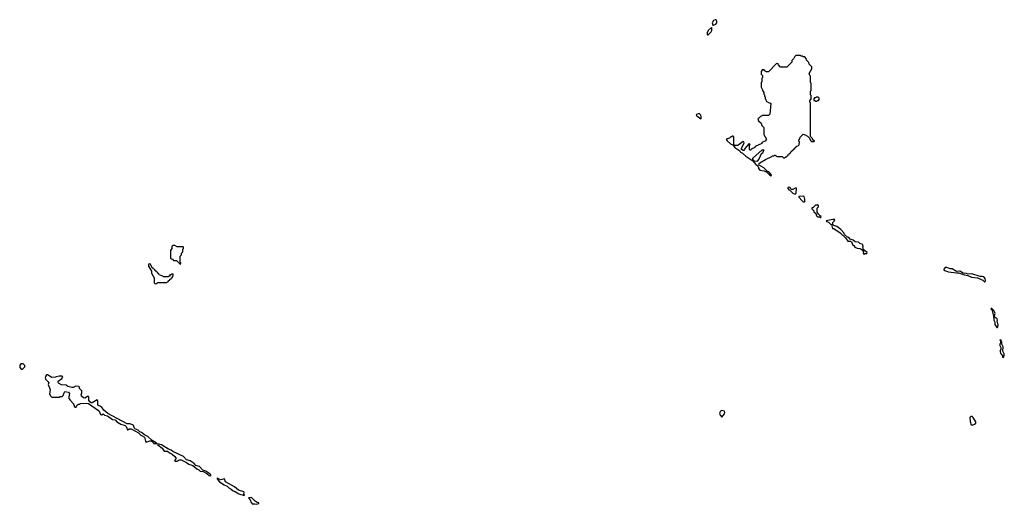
# Model space of a CAD drawing. Extents: x 2889633 to 3052318, y 540750 to 918690.
# Tile 306 of 656: x 2909733 to 2924137, y 758613 to 765702. Entities that reach past the tile are written whole.
import ezdxf

# ---------------------------------------------------------------- set-up
doc = ezdxf.new("R2010")
doc.units = 0

msp = doc.modelspace()

# ---------------------------------------------------------------- linework, layer by layer
at = {"layer": '0CON02XD'}
for points in [[(2919875, 765620), (2919885, 765622), (2919915, 765638), (2919932, 765655), (2919933, 765683), (2919922, 765702), (2919905, 765702), (2919885, 765692), (2919862, 765655), (2919875, 765620)], [(2919795, 765480), (2919805, 765483), (2919850, 765525), (2919860, 765545), (2919860, 765585), (2919855, 765590), (2919811, 765549), (2919792, 765515), (2919788, 765488), (2919795, 765480)], [(2920725, 763420), (2920730, 763425), (2920725, 763440), (2920690, 763475), (2920672, 763482), (2920620, 763535), (2920550, 763575), (2920548, 763595), (2920561, 763609), (2920643, 763657), (2920738, 763702), (2920745, 763710), (2920765, 763710), (2920775, 763720), (2920785, 763720), (2920815, 763700), (2920885, 763700), (2920905, 763680), (2920925, 763680), (2920935, 763690), (2920948, 763692), (2920952, 763708), (2920968, 763712), (2920972, 763728), (2920988, 763732), (2920992, 763748), (2921008, 763752), (2921012, 763768), (2921028, 763772), (2921032, 763788), (2921048, 763792), (2921052, 763808), (2921068, 763812), (2921072, 763828), (2921088, 763832), (2921092, 763848), (2921125, 763860), (2921138, 763872), (2921140, 763915), (2921130, 763925), (2921130, 763945), (2921140, 763955), (2921150, 763985), (2921195, 764030), (2921225, 764020), (2921258, 763998), (2921288, 763968), (2921300, 763935), (2921315, 763920), (2921355, 763920), (2921360, 763925), (2921332, 763952), (2921330, 763965), (2921300, 763995), (2921300, 764485), (2921290, 764495), (2921290, 764515), (2921310, 764545), (2921310, 764595), (2921300, 764605), (2921300, 764655), (2921310, 764665), (2921310, 764775), (2921300, 764785), (2921300, 764875), (2921290, 764885), (2921280, 764915), (2921320, 764985), (2921320, 765015), (2921282, 765052), (2921278, 765078), (2921242, 765112), (2921240, 765135), (2921218, 765158), (2921195, 765160), (2921185, 765170), (2921165, 765170), (2921155, 765180), (2921085, 765180), (2921070, 765165), (2921060, 765135), (2921030, 765105), (2921028, 765082), (2920955, 765010), (2920865, 765010), (2920832, 765042), (2920828, 765058), (2920805, 765060), (2920685, 764940), (2920655, 764940), (2920645, 764950), (2920632, 764952), (2920625, 764970), (2920595, 764970), (2920580, 764945), (2920580, 764905), (2920600, 764885), (2920600, 764855), (2920590, 764845), (2920590, 764795), (2920580, 764785), (2920580, 764715), (2920600, 764675), (2920600, 764665), (2920617, 764637), (2920620, 764615), (2920630, 764605), (2920630, 764585), (2920640, 764575), (2920640, 764545), (2920650, 764535), (2920652, 764512), (2920685, 764490), (2920708, 764488), (2920720, 764475), (2920708, 764322), (2920685, 764300), (2920595, 764300), (2920585, 764290), (2920572, 764288), (2920548, 764262), (2920530, 764255), (2920542, 764222), (2920578, 764188), (2920590, 764155), (2920620, 764125), (2920620, 764025), (2920660, 763955), (2920650, 763945), (2920648, 763932), (2920592, 763908), (2920588, 763892), (2920492, 763848), (2920488, 763832), (2920432, 763808), (2920425, 763790), (2920410, 763805), (2920410, 763865), (2920420, 763875), (2920405, 763890), (2920342, 763818), (2920338, 763802), (2920325, 763790), (2920315, 763790), (2920292, 763802), (2920290, 763825), (2920330, 763895), (2920328, 763918), (2920315, 763920), (2920237, 763863), (2920195, 763860), (2920180, 763875), (2920180, 763985), (2920168, 763998), (2920155, 764000), (2920145, 763990), (2920135, 763990), (2920115, 763970), (2920070, 763955), (2920081, 763931), (2920130, 763885), (2920168, 763868), (2920195, 763832), (2920270, 763785), (2920280, 763765), (2920305, 763752), (2920358, 763705), (2920458, 763638), (2920502, 763582), (2920530, 763565), (2920530, 763555), (2920540, 763545), (2920540, 763525), (2920562, 763502), (2920625, 763490), (2920662, 763472), (2920700, 763435), (2920725, 763420)], [(2921395, 764510), (2921405, 764520), (2921418, 764522), (2921430, 764535), (2921430, 764555), (2921415, 764570), (2921385, 764570), (2921375, 764560), (2921362, 764558), (2921350, 764545), (2921352, 764522), (2921365, 764520), (2921375, 764510), (2921395, 764510)], [(2919695, 764252), (2919700, 764255), (2919700, 764285), (2919697, 764307), (2919688, 764318), (2919675, 764328), (2919632, 764318), (2919630, 764305), (2919638, 764295), (2919695, 764252)], [(2920515, 763630), (2920482, 763632), (2920458, 763658), (2920460, 763675), (2920595, 763800), (2920618, 763798), (2920598, 763752), (2920582, 763738), (2920548, 763662), (2920515, 763630)], [(2921075, 763150), (2921090, 763165), (2921098, 763238), (2921075, 763240), (2921045, 763220), (2921025, 763220), (2921010, 763235), (2921005, 763250), (2920978, 763252), (2920970, 763245), (2920968, 763235), (2920985, 763212), (2920998, 763208), (2921045, 763163), (2921075, 763150)], [(2921215, 763040), (2921220, 763045), (2921220, 763075), (2921210, 763115), (2921195, 763120), (2921132, 763118), (2921130, 763105), (2921181, 763051), (2921195, 763040), (2921215, 763040)], [(2921455, 762810), (2921460, 762825), (2921442, 762832), (2921417, 762857), (2921398, 762888), (2921400, 762945), (2921420, 762965), (2921420, 762985), (2921405, 763000), (2921395, 762990), (2921375, 762990), (2921338, 762952), (2921322, 762948), (2921320, 762935), (2921348, 762908), (2921352, 762892), (2921378, 762868), (2921390, 762835), (2921405, 762820), (2921435, 762820), (2921445, 762810), (2921455, 762810)], [(2922085, 762270), (2922095, 762280), (2922128, 762282), (2922130, 762295), (2922072, 762342), (2922070, 762365), (2922060, 762375), (2922070, 762385), (2922068, 762408), (2922055, 762420), (2922025, 762430), (2922005, 762450), (2921955, 762452), (2921926, 762476), (2921882, 762492), (2921862, 762515), (2921845, 762522), (2921800, 762560), (2921788, 762585), (2921743, 762633), (2921685, 762678), (2921645, 762690), (2921632, 762702), (2921620, 762715), (2921630, 762725), (2921630, 762735), (2921650, 762755), (2921658, 762778), (2921628, 762782), (2921532, 762758), (2921535, 762750), (2921565, 762740), (2921595, 762710), (2921608, 762708), (2921625, 762650), (2921645, 762650), (2921736, 762586), (2921813, 762513), (2921850, 762465), (2921885, 762463), (2921902, 762452), (2921920, 762405), (2921935, 762400), (2921950, 762375), (2921985, 762362), (2922027, 762357), (2922058, 762338), (2922078, 762308), (2922072, 762285), (2922085, 762270)], [(2912085, 762120), (2912090, 762145), (2912080, 762155), (2912080, 762245), (2912098, 762262), (2912100, 762285), (2912120, 762305), (2912120, 762345), (2912130, 762355), (2912130, 762375), (2912125, 762380), (2912035, 762380), (2912005, 762400), (2911975, 762400), (2911960, 762385), (2911960, 762355), (2911940, 762325), (2911940, 762215), (2911952, 762202), (2911968, 762198), (2911985, 762180), (2912028, 762178), (2912085, 762120)], [(2911725, 761840), (2911755, 761860), (2911885, 761860), (2911895, 761870), (2911908, 761872), (2911912, 761888), (2911928, 761892), (2911932, 761908), (2911948, 761912), (2911952, 761928), (2911968, 761932), (2911970, 761945), (2911980, 761955), (2911980, 761980), (2911955, 761980), (2911945, 761970), (2911932, 761968), (2911928, 761952), (2911915, 761950), (2911905, 761940), (2911835, 761940), (2911825, 761950), (2911772, 761972), (2911768, 761988), (2911752, 761992), (2911748, 762008), (2911732, 762012), (2911728, 762028), (2911712, 762032), (2911708, 762048), (2911692, 762052), (2911688, 762068), (2911672, 762072), (2911648, 762128), (2911625, 762130), (2911620, 762125), (2911620, 762095), (2911660, 762025), (2911660, 761995), (2911700, 761925), (2911700, 761855), (2911712, 761842), (2911725, 761840)], [(2923855, 761870), (2923862, 761885), (2923857, 761915), (2923835, 761940), (2923815, 761947), (2923784, 761944), (2923663, 761983), (2923608, 761978), (2923585, 761992), (2923537, 761997), (2923485, 762022), (2923435, 762018), (2923375, 762058), (2923345, 762058), (2923295, 762078), (2923273, 762077), (2923250, 762055), (2923250, 762045), (2923260, 762035), (2923320, 762015), (2923435, 761998), (2923465, 762000), (2923555, 761970), (2923605, 761962), (2923655, 761934), (2923746, 761926), (2923821, 761891), (2923845, 761870), (2923855, 761870)], [(2924025, 761200), (2924035, 761202), (2924048, 761235), (2924032, 761295), (2924037, 761307), (2924030, 761325), (2923990, 761355), (2924002, 761405), (2923985, 761450), (2923955, 761480), (2923945, 761480), (2923940, 761475), (2923952, 761462), (2923972, 761385), (2923980, 761375), (2923982, 761305), (2923999, 761279), (2924000, 761245), (2924025, 761200)], [(2924125, 760760), (2924137, 760795), (2924137, 760815), (2924113, 760855), (2924118, 760915), (2924100, 760955), (2924100, 760995), (2924092, 761002), (2924090, 761015), (2924075, 761020), (2924070, 761015), (2924080, 761005), (2924082, 760975), (2924072, 760955), (2924072, 760935), (2924087, 760907), (2924088, 760885), (2924075, 760860), (2924074, 760844), (2924082, 760822), (2924112, 760785), (2924110, 760765), (2924125, 760760)], [(2909755, 760590), (2909775, 760592), (2909808, 760622), (2909808, 760645), (2909786, 760666), (2909750, 760670), (2909733, 760645), (2909734, 760614), (2909755, 760590)], [(2911735, 759502), (2911740, 759505), (2911730, 759515), (2911669, 759549), (2911607, 759605), (2911559, 759629), (2911515, 759663), (2911492, 759672), (2911466, 759696), (2911419, 759719), (2911408, 759735), (2911400, 759765), (2911386, 759776), (2911345, 759789), (2911305, 759791), (2911024, 759944), (2910965, 759990), (2910928, 760038), (2910875, 760062), (2910877, 760125), (2910865, 760140), (2910795, 760100), (2910780, 760100), (2910761, 760111), (2910747, 760135), (2910747, 760175), (2910740, 760190), (2910725, 760192), (2910685, 760166), (2910665, 760169), (2910637, 760195), (2910633, 760215), (2910642, 760245), (2910640, 760275), (2910610, 760305), (2910610, 760325), (2910598, 760338), (2910555, 760340), (2910517, 760323), (2910495, 760322), (2910438, 760338), (2910415, 760358), (2910345, 760361), (2910300, 760385), (2910290, 760405), (2910297, 760415), (2910348, 760455), (2910362, 760475), (2910355, 760490), (2910313, 760487), (2910265, 760480), (2910255, 760472), (2910205, 760470), (2910140, 760505), (2910125, 760508), (2910109, 760485), (2910104, 760465), (2910111, 760445), (2910158, 760395), (2910152, 760365), (2910180, 760295), (2910170, 760225), (2910180, 760215), (2910180, 760205), (2910205, 760180), (2910315, 760180), (2910325, 760190), (2910355, 760190), (2910370, 760205), (2910382, 760245), (2910395, 760262), (2910445, 760253), (2910460, 760235), (2910450, 760185), (2910453, 760163), (2910470, 760135), (2910520, 760085), (2910520, 760075), (2910530, 760065), (2910530, 760045), (2910542, 760032), (2910558, 760032), (2910572, 760068), (2910585, 760070), (2910595, 760080), (2910615, 760080), (2910625, 760090), (2910715, 760092), (2910738, 760088), (2910886, 759986), (2910897, 759975), (2910915, 759928), (2910935, 759922), (2910955, 759937), (2910976, 759916), (2911018, 759908), (2911093, 759853), (2911128, 759848), (2911155, 759820), (2911215, 759786), (2911277, 759767), (2911291, 759751), (2911310, 759705), (2911315, 759702), (2911335, 759719), (2911365, 759716), (2911469, 759659), (2911504, 759624), (2911524, 759614), (2911560, 759595), (2911572, 759535), (2911585, 759520), (2911635, 759540), (2911651, 759541), (2911670, 759530), (2911694, 759504), (2911735, 759502)], [(2920005, 759890), (2920042, 759935), (2920050, 759955), (2920044, 759974), (2920005, 759988), (2919984, 759976), (2919970, 759945), (2919978, 759915), (2920005, 759890)], [(2923665, 759770), (2923700, 759785), (2923719, 759801), (2923722, 759822), (2923683, 759883), (2923665, 759898), (2923645, 759898), (2923630, 759885), (2923638, 759825), (2923650, 759775), (2923665, 759770)], [(2912525, 759032), (2912530, 759035), (2912528, 759045), (2912518, 759055), (2912456, 759096), (2912414, 759114), (2912365, 759167), (2912311, 759181), (2912285, 759211), (2912228, 759248), (2912175, 759266), (2912131, 759311), (2911975, 759384), (2911950, 759405), (2911910, 759420), (2911808, 759485), (2911755, 759500), (2911748, 759495), (2911753, 759485), (2911816, 759436), (2911845, 759390), (2911895, 759390), (2911927, 759365), (2911966, 759346), (2912002, 759315), (2912020, 759285), (2912000, 759255), (2912012, 759242), (2912037, 759243), (2912068, 759262), (2912095, 759263), (2912115, 759256), (2912175, 759226), (2912210, 759200), (2912265, 759180), (2912325, 759131), (2912355, 759118), (2912375, 759097), (2912415, 759091), (2912472, 759062), (2912505, 759034), (2912525, 759032)], [(2913015, 758740), (2913020, 758745), (2913014, 758764), (2913016, 758785), (2913010, 758795), (2912935, 758818), (2912875, 758868), (2912745, 758943), (2912728, 758988), (2912675, 758973), (2912649, 758979), (2912622, 758998), (2912620, 758985), (2912654, 758944), (2912725, 758897), (2912768, 758878), (2912795, 758854), (2912827, 758837), (2912855, 758810), (2912885, 758800), (2912938, 758768), (2913015, 758740)], [(2913195, 758613), (2913230, 758625), (2913230, 758635), (2913205, 758642), (2913180, 758660), (2913125, 758712), (2913082, 758708), (2913107, 758677), (2913118, 758638), (2913135, 758620), (2913175, 758620), (2913195, 758613)]]:
    msp.add_lwpolyline(points, dxfattribs=at)

doc.saveas('drawing.dxf')
